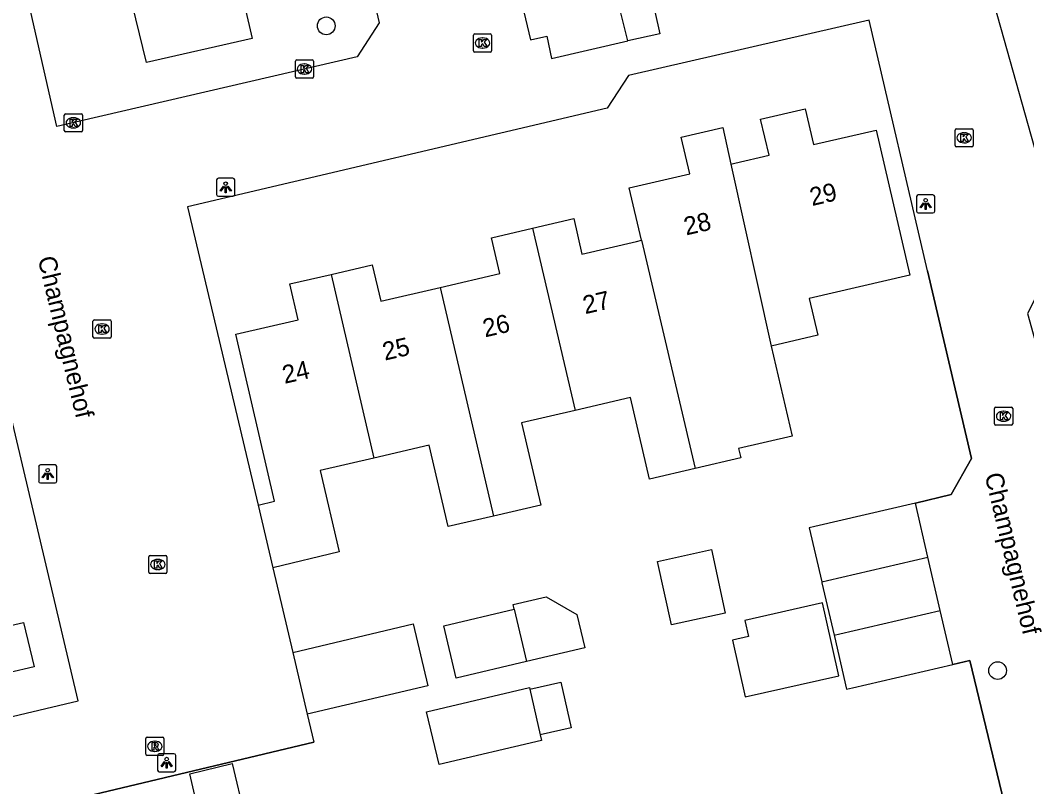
# Model space of a CAD drawing. Extents: x 158461 to 159795, y 387220 to 388672.
# Drawn here: x 159553.8 to 159609.3, y 388139.5 to 388181.8 of the extents above; entities that cross this region are included whole.
import ezdxf

# ---------------------------------------------------------------- set-up
doc = ezdxf.new("R2010")
doc.units = 0
for name, color, linetype in [('IMGEO_Boom', 7, 'Continuous'), ('IMGEO_Groenvoorziening', 7, 'Continuous'), ('IMGEO_Kolk', 7, 'Continuous'), ('IMGEO_Lichtpunt', 7, 'Continuous'), ('IMGEO_Muur', 7, 'Continuous'), ('IMGEO_Openbare_ruimte_label', 7, 'Continuous'), ('IMGEO_Pand', 7, 'Continuous'), ('IMGEO_Pand_nummerreeks', 7, 'Continuous'), ('IMGEO_Parkeervlak_open', 7, 'Continuous'), ('IMGEO_Rijbaan_lokaal_open', 7, 'Continuous'), ('IMGEO_Rioolput', 7, 'Continuous')]:
    doc.layers.add(name, color=color, linetype=linetype)

msp = doc.modelspace()

# ---------------------------------------------------------------- linework, layer by layer
at = {"layer": 'IMGEO_Boom'}
for centre in [(159570.708, 388181.488), (159607.738, 388145.909)]:
    msp.add_circle(centre, 0.489, dxfattribs=at)
at = {"layer": 'IMGEO_Groenvoorziening'}
msp.add_lwpolyline([(159570.135, 388185.412), (159570.572, 388183.557), (159566.224, 388182.535), (159566.631, 388180.789), (159560.797, 388179.463), (159559.442, 388185.057)], dxfattribs=at)
at = {"layer": 'IMGEO_Kolk'}
for p, q in [((159578.83, 388180.115), (159578.83, 388180.967)), ((159578.905, 388181.041), (159579.757, 388181.041)), ((159579.318, 388180.821), (159579.343, 388180.821)), ((159579.831, 388180.967), (159579.831, 388180.115)), ((159579.341, 388180.261), (159579.316, 388180.261)), ((159579.757, 388180.041), (159578.905, 388180.041)), ((159569.004, 388178.679), (159569.004, 388179.531)), ((159569.079, 388179.605), (159569.931, 388179.605)), ((159569.492, 388179.385), (159569.517, 388179.385)), ((159570.005, 388179.531), (159570.005, 388178.679)), ((159569.931, 388178.605), (159569.079, 388178.605)), ((159569.515, 388178.825), (159569.49, 388178.825)), ((159556.259, 388175.712), (159556.259, 388176.564)), ((159556.334, 388176.638), (159557.186, 388176.638)), ((159556.747, 388176.418), (159556.772, 388176.418)), ((159557.26, 388176.564), (159557.26, 388175.712)), ((159556.77, 388175.858), (159556.745, 388175.858)), ((159605.464, 388175.813), (159606.316, 388175.813)), ((159557.186, 388175.638), (159556.334, 388175.638)), ((159605.389, 388174.887), (159605.389, 388175.739)), ((159605.877, 388175.593), (159605.902, 388175.593)), ((159606.39, 388175.739), (159606.39, 388174.887)), ((159606.316, 388174.813), (159605.464, 388174.813)), ((159605.9, 388175.033), (159605.875, 388175.033)), ((159557.918, 388165.259), (159558.77, 388165.259)), ((159557.843, 388164.333), (159557.843, 388165.185)), ((159558.331, 388165.039), (159558.356, 388165.039)), ((159558.844, 388165.185), (159558.844, 388164.333)), ((159558.77, 388164.259), (159557.918, 388164.259)), ((159558.354, 388164.479), (159558.329, 388164.479)), ((159607.567, 388159.521), (159607.567, 388160.373)), ((159607.642, 388160.447), (159608.494, 388160.447)), ((159608.055, 388160.227), (159608.08, 388160.227)), ((159608.568, 388160.373), (159608.568, 388159.521)), ((159608.494, 388159.447), (159607.642, 388159.447)), ((159608.078, 388159.667), (159608.053, 388159.667)), ((159560.923, 388151.342), (159560.923, 388152.194)), ((159560.998, 388152.268), (159561.85, 388152.268)), ((159561.411, 388152.048), (159561.436, 388152.048)), ((159561.924, 388152.194), (159561.924, 388151.342)), ((159561.434, 388151.488), (159561.409, 388151.488)), ((159561.85, 388151.268), (159560.998, 388151.268))]:
    msp.add_line(p, q, dxfattribs=at)
for points in [[(159578.83, 388180.115), (159578.83, 388180.967)], [(159578.905, 388181.041), (159579.757, 388181.041)], [(159579.831, 388180.967), (159579.831, 388180.115)], [(159579.151, 388180.741), (159579.274, 388180.741), (159579.274, 388180.59), (159579.404, 388180.741), (159579.568, 388180.741), (159579.422, 388180.59), (159579.575, 388180.341), (159579.423, 388180.341), (159579.338, 388180.505), (159579.274, 388180.438), (159579.274, 388180.341), (159579.151, 388180.341), (159579.151, 388180.741)], [(159579.757, 388180.041), (159578.905, 388180.041)], [(159569.004, 388178.679), (159569.004, 388179.531)], [(159569.079, 388179.605), (159569.931, 388179.605)], [(159569.325, 388179.305), (159569.448, 388179.305), (159569.448, 388179.154), (159569.578, 388179.305), (159569.742, 388179.305), (159569.596, 388179.154), (159569.749, 388178.905), (159569.597, 388178.905), (159569.512, 388179.069), (159569.448, 388179.002), (159569.448, 388178.905), (159569.325, 388178.905), (159569.325, 388179.305)], [(159570.005, 388179.531), (159570.005, 388178.679)], [(159569.931, 388178.605), (159569.079, 388178.605)], [(159556.259, 388175.712), (159556.259, 388176.564)], [(159556.334, 388176.638), (159557.186, 388176.638)], [(159556.58, 388176.338), (159556.703, 388176.338), (159556.703, 388176.187), (159556.833, 388176.338), (159556.997, 388176.338), (159556.851, 388176.187), (159557.004, 388175.938), (159556.852, 388175.938), (159556.767, 388176.102), (159556.703, 388176.035), (159556.703, 388175.938), (159556.58, 388175.938), (159556.58, 388176.338)], [(159557.26, 388176.564), (159557.26, 388175.712)], [(159605.464, 388175.813), (159606.316, 388175.813)], [(159557.186, 388175.638), (159556.334, 388175.638)], [(159605.389, 388174.887), (159605.389, 388175.739)], [(159605.71, 388175.513), (159605.833, 388175.513), (159605.833, 388175.362), (159605.963, 388175.513), (159606.127, 388175.513), (159605.981, 388175.362), (159606.134, 388175.113), (159605.982, 388175.113), (159605.897, 388175.277), (159605.833, 388175.21), (159605.833, 388175.113), (159605.71, 388175.113), (159605.71, 388175.513)], [(159606.39, 388175.739), (159606.39, 388174.887)], [(159606.316, 388174.813), (159605.464, 388174.813)], [(159557.918, 388165.259), (159558.77, 388165.259)], [(159557.843, 388164.333), (159557.843, 388165.185)], [(159558.164, 388164.959), (159558.287, 388164.959), (159558.287, 388164.808), (159558.417, 388164.959), (159558.581, 388164.959), (159558.435, 388164.808), (159558.588, 388164.559), (159558.436, 388164.559), (159558.351, 388164.723), (159558.287, 388164.656), (159558.287, 388164.559), (159558.164, 388164.559), (159558.164, 388164.959)], [(159558.844, 388165.185), (159558.844, 388164.333)], [(159558.77, 388164.259), (159557.918, 388164.259)], [(159607.567, 388159.521), (159607.567, 388160.373)], [(159607.642, 388160.447), (159608.494, 388160.447)], [(159608.568, 388160.373), (159608.568, 388159.521)], [(159607.888, 388160.147), (159608.011, 388160.147), (159608.011, 388159.996), (159608.141, 388160.147), (159608.305, 388160.147), (159608.159, 388159.996), (159608.312, 388159.747), (159608.16, 388159.747), (159608.075, 388159.911), (159608.011, 388159.844), (159608.011, 388159.747), (159607.888, 388159.747), (159607.888, 388160.147)], [(159608.494, 388159.447), (159607.642, 388159.447)], [(159560.923, 388151.342), (159560.923, 388152.194)], [(159560.998, 388152.268), (159561.85, 388152.268)], [(159561.244, 388151.968), (159561.367, 388151.968), (159561.367, 388151.817), (159561.497, 388151.968), (159561.661, 388151.968), (159561.515, 388151.817), (159561.668, 388151.568), (159561.516, 388151.568), (159561.431, 388151.732), (159561.367, 388151.665), (159561.367, 388151.568), (159561.244, 388151.568), (159561.244, 388151.968)], [(159561.924, 388152.194), (159561.924, 388151.342)], [(159561.85, 388151.268), (159560.998, 388151.268)]]:
    msp.add_lwpolyline(points, dxfattribs=at)
for centre, start, end in [((159578.907, 388180.965), 91.552, 178.448), ((159578.907, 388180.965), 91.552, 178.448), ((159579.755, 388180.965), 1.552, 88.448), ((159579.755, 388180.965), 1.552, 88.448), ((159578.907, 388180.117), 181.552, 268.448), ((159578.907, 388180.117), 181.552, 268.448), ((159579.755, 388180.117), 271.552, 358.448), ((159579.755, 388180.117), 271.552, 358.448), ((159569.081, 388179.529), 91.552, 178.448), ((159569.081, 388179.529), 91.552, 178.448), ((159569.929, 388179.529), 1.552, 88.448), ((159569.929, 388179.529), 1.552, 88.448), ((159569.081, 388178.681), 181.552, 268.448), ((159569.081, 388178.681), 181.552, 268.448), ((159569.929, 388178.681), 271.552, 358.448), ((159569.929, 388178.681), 271.552, 358.448), ((159556.336, 388176.562), 91.552, 178.448), ((159556.336, 388176.562), 91.552, 178.448), ((159557.184, 388176.562), 1.552, 88.448), ((159557.184, 388176.562), 1.552, 88.448), ((159605.466, 388175.737), 91.552, 178.448), ((159605.466, 388175.737), 91.552, 178.448), ((159606.314, 388175.737), 1.552, 88.448), ((159606.314, 388175.737), 1.552, 88.448), ((159556.336, 388175.714), 181.552, 268.448), ((159556.336, 388175.714), 181.552, 268.448), ((159557.184, 388175.714), 271.552, 358.448), ((159557.184, 388175.714), 271.552, 358.448), ((159605.466, 388174.889), 181.552, 268.448), ((159605.466, 388174.889), 181.552, 268.448), ((159606.314, 388174.889), 271.552, 358.448), ((159606.314, 388174.889), 271.552, 358.448), ((159557.92, 388165.183), 91.552, 178.448), ((159557.92, 388165.183), 91.552, 178.448), ((159558.768, 388165.183), 1.552, 88.448), ((159558.768, 388165.183), 1.552, 88.448), ((159557.92, 388164.335), 181.552, 268.448), ((159557.92, 388164.335), 181.552, 268.448), ((159558.768, 388164.335), 271.552, 358.448), ((159558.768, 388164.335), 271.552, 358.448), ((159607.644, 388160.371), 91.552, 178.448), ((159607.644, 388160.371), 91.552, 178.448), ((159608.492, 388160.371), 1.552, 88.448), ((159608.492, 388160.371), 1.552, 88.448), ((159607.644, 388159.523), 181.552, 268.448), ((159607.644, 388159.523), 181.552, 268.448), ((159608.492, 388159.523), 271.552, 358.448), ((159608.492, 388159.523), 271.552, 358.448), ((159561, 388152.192), 91.552, 178.448), ((159561, 388152.192), 91.552, 178.448), ((159561.848, 388152.192), 1.552, 88.448), ((159561.848, 388152.192), 1.552, 88.448), ((159561, 388151.344), 181.552, 268.448), ((159561, 388151.344), 181.552, 268.448), ((159561.848, 388151.344), 271.552, 358.448), ((159561.848, 388151.344), 271.552, 358.448)]:
    msp.add_arc(centre, 0.0765, start, end, dxfattribs=at)
for centre, major_axis, ratio, start_param, end_param in [((159579.317, 388180.541), (-0.387, 0.002), 0.722429, 4.712389, 7.853982), ((159579.342, 388180.541), (-0.39, 0.002), 0.717154, 1.570796, 4.712389), ((159569.491, 388179.105), (-0.387, 0.002), 0.722429, 4.712389, 7.853982), ((159569.516, 388179.105), (-0.39, 0.002), 0.717154, 1.570796, 4.712389), ((159556.746, 388176.138), (-0.387, 0.002), 0.722429, 4.712389, 7.853982), ((159556.771, 388176.138), (-0.39, 0.002), 0.717154, 1.570796, 4.712389), ((159605.876, 388175.313), (-0.387, 0.002), 0.722429, 4.712389, 7.853982), ((159605.901, 388175.313), (-0.39, 0.002), 0.717154, 1.570796, 4.712389), ((159558.33, 388164.759), (-0.387, 0.002), 0.722429, 4.712389, 7.853982), ((159558.355, 388164.759), (-0.39, 0.002), 0.717154, 1.570796, 4.712389), ((159608.054, 388159.947), (-0.387, 0.002), 0.722429, 4.712389, 7.853982), ((159608.079, 388159.947), (-0.39, 0.002), 0.717154, 1.570796, 4.712389), ((159561.41, 388151.768), (-0.387, 0.002), 0.722429, 4.712389, 7.853982), ((159561.435, 388151.768), (-0.39, 0.002), 0.717154, 1.570796, 4.712389)]:
    msp.add_ellipse(centre, major_axis=major_axis, ratio=ratio, start_param=start_param, end_param=end_param, dxfattribs=at)
at = {"layer": 'IMGEO_Lichtpunt'}
for p, q in [((159565.565, 388173.08), (159564.757, 388173.08)), ((159565.565, 388173.08), (159564.757, 388173.08)), ((159564.663, 388172.985), (159564.663, 388172.178)), ((159564.663, 388172.985), (159564.663, 388172.178)), ((159565.659, 388172.178), (159565.659, 388172.985)), ((159565.659, 388172.178), (159565.659, 388172.985)), ((159564.757, 388172.084), (159565.565, 388172.084)), ((159564.757, 388172.084), (159565.565, 388172.084)), ((159603.269, 388172.066), (159603.269, 388171.259)), ((159603.269, 388172.066), (159603.269, 388171.259)), ((159604.171, 388172.161), (159603.363, 388172.161)), ((159604.171, 388172.161), (159603.363, 388172.161)), ((159604.265, 388171.259), (159604.265, 388172.066)), ((159604.265, 388171.259), (159604.265, 388172.066)), ((159603.363, 388171.165), (159604.171, 388171.165)), ((159603.363, 388171.165), (159604.171, 388171.165)), ((159554.848, 388157.168), (159554.848, 388156.361)), ((159554.848, 388157.168), (159554.848, 388156.361)), ((159555.75, 388157.263), (159554.942, 388157.263)), ((159555.75, 388157.263), (159554.942, 388157.263)), ((159555.844, 388156.361), (159555.844, 388157.168)), ((159555.844, 388156.361), (159555.844, 388157.168)), ((159554.942, 388156.267), (159555.75, 388156.267)), ((159554.942, 388156.267), (159555.75, 388156.267)), ((159561.408, 388141.232), (159561.408, 388140.425)), ((159561.408, 388141.232), (159561.408, 388140.425)), ((159562.31, 388141.327), (159561.502, 388141.327)), ((159562.31, 388141.327), (159561.502, 388141.327)), ((159562.404, 388140.425), (159562.404, 388141.232)), ((159562.404, 388140.425), (159562.404, 388141.232)), ((159561.502, 388140.331), (159562.31, 388140.331)), ((159561.502, 388140.331), (159562.31, 388140.331))]:
    msp.add_line(p, q, dxfattribs=at)
for points in [[(159565.037, 388172.649), (159565.076, 388172.621), (159564.888, 388172.359), (159564.85, 388172.386), (159565.037, 388172.649)], [(159565.139, 388172.601), (159565.186, 388172.601), (159565.186, 388172.279), (159565.139, 388172.279), (159565.139, 388172.601)], [(159565.249, 388172.621), (159565.287, 388172.648), (159565.474, 388172.386), (159565.435, 388172.358), (159565.249, 388172.621)], [(159603.643, 388171.73), (159603.682, 388171.702), (159603.494, 388171.44), (159603.456, 388171.467), (159603.643, 388171.73)], [(159603.745, 388171.682), (159603.792, 388171.682), (159603.792, 388171.36), (159603.745, 388171.36), (159603.745, 388171.682)], [(159603.855, 388171.702), (159603.893, 388171.729), (159604.08, 388171.467), (159604.041, 388171.439), (159603.855, 388171.702)], [(159555.222, 388156.832), (159555.261, 388156.804), (159555.073, 388156.542), (159555.035, 388156.569), (159555.222, 388156.832)], [(159555.324, 388156.784), (159555.371, 388156.784), (159555.371, 388156.462), (159555.324, 388156.462), (159555.324, 388156.784)], [(159555.434, 388156.804), (159555.472, 388156.831), (159555.659, 388156.569), (159555.62, 388156.541), (159555.434, 388156.804)], [(159561.782, 388140.896), (159561.821, 388140.868), (159561.633, 388140.606), (159561.595, 388140.633), (159561.782, 388140.896)], [(159561.884, 388140.848), (159561.931, 388140.848), (159561.931, 388140.526), (159561.884, 388140.526), (159561.884, 388140.848)], [(159561.994, 388140.868), (159562.032, 388140.895), (159562.219, 388140.633), (159562.18, 388140.605), (159561.994, 388140.868)]]:
    msp.add_lwpolyline(points, dxfattribs=at)
for centre in [(159565.162, 388172.783), (159603.768, 388171.864), (159555.347, 388156.966), (159561.907, 388141.03)]:
    msp.add_circle(centre, 0.0994, dxfattribs=at)
for centre, start, end in [((159564.757, 388172.985), 90, 180), ((159564.757, 388172.985), 90, 180), ((159565.565, 388172.985), 0, 90), ((159565.565, 388172.985), 0, 90), ((159564.757, 388172.178), 180, 270), ((159564.757, 388172.178), 180, 270), ((159565.565, 388172.178), 270, 0), ((159565.565, 388172.178), 270, 360), ((159603.363, 388172.066), 90, 180), ((159603.363, 388172.066), 90, 180), ((159604.171, 388172.066), 0, 90), ((159604.171, 388172.066), 0, 90), ((159603.363, 388171.259), 180, 270), ((159603.363, 388171.259), 180, 270), ((159604.171, 388171.259), 270, 0), ((159604.171, 388171.259), 270, 360), ((159554.942, 388157.168), 90, 180), ((159554.942, 388157.168), 90, 180), ((159555.75, 388157.168), 0, 90), ((159555.75, 388157.168), 0, 90), ((159554.942, 388156.361), 180, 270), ((159554.942, 388156.361), 180, 270), ((159555.75, 388156.361), 270, 0), ((159555.75, 388156.361), 270, 360), ((159561.502, 388141.232), 90, 180), ((159561.502, 388141.232), 90, 180), ((159562.31, 388141.232), 0, 90), ((159562.31, 388141.232), 0, 90), ((159561.502, 388140.425), 180, 270), ((159561.502, 388140.425), 180, 270), ((159562.31, 388140.425), 270, 0), ((159562.31, 388140.425), 270, 360)]:
    msp.add_arc(centre, 0.0946, start, end, dxfattribs=at)
at = {"layer": 'IMGEO_Muur'}
for points in [[(159603.876, 388167.969), (159606.29, 388157.608), (159605.167, 388155.624), (159603.2, 388155.154)], [(159567.759, 388151.59), (159568.861, 388146.918)], [(159605.271, 388146.247), (159606.2, 388146.468), (159608.846, 388135.49)], [(159542.994, 388135.526), (159570.031, 388141.954)]]:
    msp.add_lwpolyline(points, dxfattribs=at)
at = {"layer": 'IMGEO_Pand'}
for points in [[(159593.022, 388173.859), (159593.248, 388173.912), (159595.129, 388174.349), (159594.665, 388176.345), (159597.127, 388176.918), (159597.588, 388174.933), (159601.032, 388175.734), (159602.891, 388167.74), (159597.351, 388166.451), (159597.825, 388164.416), (159595.248, 388163.817)], [(159588.087, 388169.661), (159587.408, 388172.551), (159590.754, 388173.329), (159590.284, 388175.347), (159592.574, 388175.88), (159593.022, 388173.859)], [(159593.022, 388173.859), (159595.248, 388163.817)], [(159582.09, 388170.327), (159584.358, 388170.855), (159584.813, 388168.899), (159587.817, 388169.598), (159588.087, 388169.661)], [(159576.998, 388167.055), (159580.281, 388167.819), (159579.821, 388169.799), (159582.09, 388170.327)], [(159582.09, 388170.327), (159584.429, 388160.264)], [(159588.087, 388169.661), (159591.047, 388157.06)], [(159570.972, 388167.776), (159573.247, 388168.306), (159573.716, 388166.292), (159576.998, 388167.055)], [(159566.945, 388155.045), (159567.858, 388155.261), (159565.715, 388164.473), (159569.161, 388165.275), (159568.702, 388167.248), (159570.972, 388167.776)], [(159570.972, 388167.776), (159573.327, 388157.633)], [(159576.998, 388167.055), (159579.939, 388154.44)], [(159595.248, 388163.817), (159596.404, 388158.849), (159593.448, 388158.161), (159593.568, 388157.646), (159591.047, 388157.06)], [(159591.047, 388157.06), (159588.539, 388156.477), (159587.493, 388160.976), (159584.429, 388160.264)], [(159584.429, 388160.264), (159581.482, 388159.579), (159582.537, 388155.044), (159579.939, 388154.44)], [(159579.939, 388154.44), (159577.424, 388153.855), (159576.381, 388158.343), (159573.327, 388157.633)], [(159573.327, 388157.633), (159570.374, 388156.946), (159571.418, 388152.456), (159567.759, 388151.59)], [(159566.945, 388155.045), (159567.759, 388151.59)], [(159603.2, 388155.154), (159597.659, 388153.865), (159597.339, 388153.791), (159598.033, 388150.803)], [(159603.895, 388152.165), (159603.2, 388155.154)], [(159588.975, 388151.936), (159591.948, 388152.589), (159592.717, 388149.088), (159589.744, 388148.435), (159588.975, 388151.936)], [(159598.033, 388150.803), (159598.354, 388150.878), (159603.895, 388152.165)], [(159604.576, 388149.234), (159603.895, 388152.165)], [(159551.183, 388151.326), (159551.22, 388151.169), (159551.94, 388148.089), (159554.019, 388148.574), (159554.593, 388146.116), (159544.669, 388143.799), (159543.919, 388147.013), (159539.311, 388145.938), (159538.731, 388148.424)], [(159598.033, 388150.803), (159598.046, 388150.747), (159598.714, 388147.872)], [(159581.075, 388149.301), (159581.015, 388149.552), (159582.838, 388149.982), (159584.537, 388149.005), (159584.972, 388147.163), (159581.757, 388146.405)], [(159581.757, 388146.405), (159577.876, 388145.49), (159577.193, 388148.386), (159581.075, 388149.301)], [(159581.075, 388149.301), (159581.757, 388146.405)], [(159598.285, 388148.755), (159598.085, 388149.643), (159593.789, 388148.678), (159593.989, 388147.79), (159593.108, 388147.592), (159593.812, 388144.459), (159598.988, 388145.622), (159598.285, 388148.755)], [(159598.714, 388147.872), (159599.035, 388147.947), (159604.576, 388149.234)], [(159605.271, 388146.247), (159604.576, 388149.234)], [(159568.861, 388146.918), (159575.509, 388148.486), (159576.312, 388145.08), (159569.664, 388143.512)], [(159598.714, 388147.872), (159598.731, 388147.798), (159599.408, 388144.883), (159599.73, 388144.958), (159605.271, 388146.247)], [(159568.861, 388146.918), (159569.664, 388143.512)], [(159581.936, 388144.883), (159583.639, 388145.274), (159584.217, 388142.762), (159582.513, 388142.371)], [(159582.513, 388142.371), (159582.584, 388142.063), (159576.929, 388140.721), (159576.242, 388143.637), (159581.912, 388144.987), (159581.936, 388144.883)], [(159581.936, 388144.883), (159582.513, 388142.371)], [(159563.177, 388140.223), (159565.525, 388140.777), (159566.201, 388137.908), (159563.853, 388137.354), (159563.177, 388140.223)]]:
    msp.add_lwpolyline(points, dxfattribs=at)
at = {"layer": 'IMGEO_Parkeervlak_open'}
msp.add_lwpolyline([(159587.34, 388180.653), (159585.654, 388187.456), (159580.668, 388186.218)], dxfattribs=at)
at = {"layer": 'IMGEO_Rijbaan_lokaal_open'}
for points in [[(159541.782, 388140.634), (159545.841, 388141.595), (159557.023, 388144.249), (159552.164, 388164.756), (159550.66, 388171.1), (159548.425, 388180.526), (159547.636, 388183.857), (159547.368, 388184.985), (159549.576, 388189.206), (159556.308, 388190.775), (159562.72, 388192.271), (159572.097, 388194.463), (159578.518, 388195.967), (159582.855, 388196.982), (159586.406, 388194.676), (159588.588, 388195.192), (159591.911, 388195.978), (159598.393, 388197.511), (159600.441, 388203.225)], [(159603.679, 388201.907), (159602.821, 388199.473), (159611.272, 388169.395), (159609.39, 388165.607), (159620.709, 388124.866)], [(159579.76, 388186.454), (159581.168, 388188.597), (159585.216, 388189.505), (159587.122, 388189.933), (159589.099, 388181.054), (159587.34, 388180.653)], [(159572.613, 388185.983), (159573.629, 388181.656), (159572.418, 388179.784), (159555.844, 388175.926), (159554.412, 388182.252), (159555.493, 388184.132), (159559.442, 388185.057)], [(159581.325, 388183.433), (159581.965, 388180.725), (159582.883, 388180.914), (159583.134, 388179.696), (159587.34, 388180.653)], [(159603.2, 388155.154), (159605.167, 388155.624), (159606.29, 388157.608), (159603.876, 388167.969), (159600.656, 388181.793), (159587.382, 388178.746), (159586.2, 388176.955), (159563.063, 388171.505), (159566.945, 388155.045)], [(159567.759, 388151.59), (159568.861, 388146.918)], [(159611.991, 388122.444), (159608.846, 388135.49), (159606.2, 388146.468), (159605.271, 388146.247)], [(159569.664, 388143.512), (159570.031, 388141.954), (159542.994, 388135.526)]]:
    msp.add_lwpolyline(points, dxfattribs=at)
at = {"layer": 'IMGEO_Rioolput'}
for p, q in [((159560.753, 388141.307), (159560.753, 388142.159)), ((159560.828, 388142.233), (159561.68, 388142.233)), ((159561.241, 388142.013), (159561.266, 388142.013)), ((159561.754, 388142.159), (159561.754, 388141.307)), ((159561.264, 388141.453), (159561.239, 388141.453)), ((159561.68, 388141.233), (159560.828, 388141.233))]:
    msp.add_line(p, q, dxfattribs=at)
for points in [[(159560.753, 388141.307), (159560.753, 388142.159)], [(159560.828, 388142.233), (159561.68, 388142.233)], [(159561.342, 388141.931), (159561.09, 388141.933), (159561.09, 388141.533)], [(159561.754, 388142.159), (159561.754, 388141.307)], [(159561.09, 388141.533), (159561.214, 388141.533), (159561.214, 388141.695), (159561.225, 388141.695)], [(159561.268, 388141.852), (159561.214, 388141.852), (159561.214, 388141.771)], [(159561.214, 388141.771), (159561.266, 388141.771)], [(159561.272, 388141.666), (159561.343, 388141.533), (159561.483, 388141.533), (159561.418, 388141.659)], [(159561.68, 388141.233), (159560.828, 388141.233)]]:
    msp.add_lwpolyline(points, dxfattribs=at)
for centre, radius, start, end in [((159560.83, 388142.157), 0.0765, 91.552, 178.448), ((159560.83, 388142.157), 0.0765, 91.552, 178.448), ((159561.341, 388141.821), 0.109, 350.3612, 89.416), ((159561.678, 388142.157), 0.0765, 1.552, 88.448), ((159561.678, 388142.157), 0.0765, 1.552, 88.448), ((159561.224, 388141.642), 0.0533, 26.0293, 88.6989), ((159561.25, 388141.96), 0.19, 274.7715, 282.9687), ((159561.274, 388141.756), 0.0964, 77.0061, 93.1865), ((159561.288, 388141.813), 0.0378, 276.6634, 79.6772), ((159561.339, 388141.821), 0.112, 277.5842, 350.9817), ((159561.323, 388141.606), 0.108, 29.5134, 73.7905), ((159560.83, 388141.309), 0.0765, 181.552, 268.448), ((159560.83, 388141.309), 0.0765, 181.552, 268.448), ((159561.678, 388141.309), 0.0765, 271.552, 358.448), ((159561.678, 388141.309), 0.0765, 271.552, 358.448)]:
    msp.add_arc(centre, radius, start, end, dxfattribs=at)
for centre, major_axis, ratio, start_param, end_param in [((159561.24, 388141.733), (-0.387, 0.002), 0.722429, 4.712389, 7.853982), ((159561.265, 388141.733), (-0.39, 0.002), 0.717154, 1.570796, 4.712389)]:
    msp.add_ellipse(centre, major_axis=major_axis, ratio=ratio, start_param=start_param, end_param=end_param, dxfattribs=at)

# ---------------------------------------------------------------- texts
at = {"layer": 'IMGEO_Openbare_ruimte_label'}
for p in [(159554.788, 388168.656), (159607.013, 388156.706)]:
    msp.add_text('Champagnehof', height=1, rotation=283.5359, dxfattribs=at).set_placement(p)
at = {"layer": 'IMGEO_Pand_nummerreeks'}
for s, rotation, p in [('29', 13.1494, (159597.501, 388171.542)), ('28', 13.1494, (159590.56, 388169.92)), ('27', 13.0577, (159584.99, 388165.575)), ('26', 13.055, (159579.465, 388164.294)), ('25', 13.055, (159573.939, 388163.013)), ('24', 13.055, (159568.414, 388161.732))]:
    msp.add_text(s, height=1, rotation=rotation, dxfattribs=at).set_placement(p)

doc.saveas('drawing.dxf')
